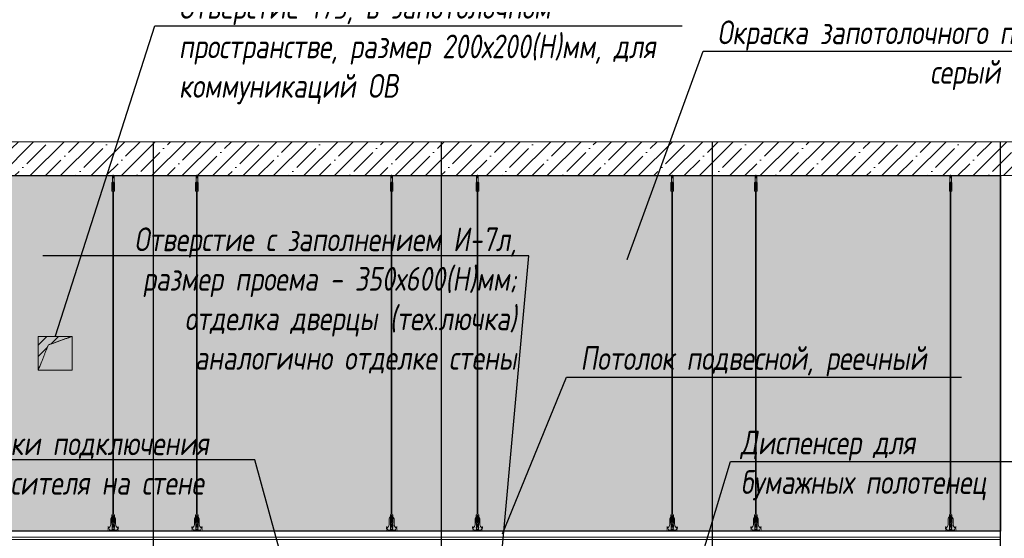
# Model space of a CAD drawing. Header units: millimetres. Extents: x -57162 to 485422, y -209335 to -9481.
# Tile 651 of 656: x 440985 to 446799, y -196779 to -193715. Entities that reach past the tile are written whole.
import ezdxf
from ezdxf import colors
from ezdxf.entities.mleader import LeaderData, LeaderLine
from ezdxf.math import Vec2, Vec3

# ---------------------------------------------------------------- set-up
doc = ezdxf.new("R2010")
doc.units = ezdxf.units.MM
doc.linetypes.add('( Hidden )', pattern=[0.375, 0.25, -0.125])
doc.linetypes.add('DASHDOT', pattern=[25.4, 12.7, -6.35, 0, -6.35])
doc.layers.add('3_RC_Ceiling', color=253, linetype='Continuous', lineweight=5)
doc.layers.add('A-DETL-GENF', color=7, linetype='Continuous', lineweight=5)
doc.layers.add('dim_per', color=7, linetype='Continuous', lineweight=9, true_color=0x1c3800)
doc.layers.add('dim_razv', color=7, linetype='DASHDOT', lineweight=9, true_color=0x183018)
doc.styles.add('fl_iso paper', font='isocpeur.ttf', dxfattribs={"width": 0.8, "oblique": 10})

# ---------------------------------------------------------------- blocks, each defined once
blk = doc.blocks.new('*U907')
at = {"layer": '3_RC_Ceiling', "ltscale": 20}
for p, q in [((490274.8, -63510.2), (490274.8, -63570.1)), ((490279.8, -63505.3), (490279.8, -63524.4)), ((490284.8, -63510.2), (490284.8, -63570.1)), ((490272.3, -63562.5), (490277.8, -63562.5)), ((490272.3, -63591), (490277.8, -63591)), ((490284.8, -63548.3), (490274.8, -63548.3)), ((490284.8, -63570.1), (490274.8, -63570.1)), ((490277.8, -63549.5), (490277.8, -63570.1)), ((490277.8, -63597.8), (490277.8, -63557.1)), ((490277.9, -65491.9), (490277.8, -63604)), ((490281.8, -63549.5), (490281.8, -63570.1)), ((490281.8, -63597.8), (490281.8, -63557)), ((490281.8, -63562.5), (490287.3, -63562.5)), ((490281.8, -63591), (490287.3, -63591)), ((490281.9, -65491.9), (490281.8, -63604.1)), ((490277.9, -65511.1), (490277.9, -65482.6)), ((490277.9, -65559.3), (490277.9, -65518.6)), ((490281.9, -65511.1), (490281.9, -65482.6)), ((490281.9, -65559.4), (490281.9, -65518.6)), ((490272.4, -65524.1), (490277.9, -65524.1)), ((490272.4, -65552.6), (490277.9, -65552.6)), ((490285.6, -65568.8), (490274.1, -65568.8)), ((490276.5, -65574.8), (490276.5, -65571.4)), ((490277.9, -65570.9), (490277, -65570.9)), ((490277.9, -65575.3), (490277, -65575.3)), ((490277.4, -65574.8), (490277.3, -65570.9)), ((490277.9, -65574.8), (490277.4, -65574.8)), ((490277.9, -65582.5), (490277.9, -65566.3)), ((490281.9, -65524.1), (490287.4, -65524.1)), ((490281.9, -65552.6), (490287.4, -65552.6)), ((490281.9, -65582.5), (490281.9, -65566.3)), ((490282.8, -65570.9), (490281.9, -65570.9)), ((490282.4, -65574.8), (490281.9, -65574.8)), ((490282.8, -65575.3), (490281.9, -65575.3)), ((490282.4, -65574.8), (490282.4, -65570.9)), ((490283.3, -65574.8), (490283.3, -65571.4)), ((490274.1, -65586.8), (490274.1, -65597.8)), ((490274.1, -65597.8), (490274.1, -65604.3)), ((490285.6, -65586.8), (490285.6, -65597.8)), ((490285.6, -65597.8), (490285.6, -65604.3))]:
    blk.add_line(p, q, dxfattribs=at)
at = {"layer": '3_RC_Ceiling', "ltscale": 20, "elevation": -5.1}
blk.add_lwpolyline([(490272.3, -63551.8), (490272.3, -63602.6, 0.311691), (490287.3, -63602.6), (490287.3, -63551.8, 0.333333)], format="xyb", close=True, dxfattribs=at)
at = {"layer": '3_RC_Ceiling', "ltscale": 20}
for points in [[(490282, -63557.5, 0.15158), (490281.9, -63557.1, 0.106977), (490281.4, -63556.6, 0.07462), (490280.7, -63556.3, 0.061287), (490279.8, -63556.2, 0.061287), (490279, -63556.3, 0.07462), (490278.3, -63556.6, 0.106977), (490277.8, -63557.1, 0.15158), (490277.7, -63557.5, 0.156429), (490277.8, -63558, 0.106977)], [(490282, -63597.3, -0.15158), (490281.9, -63597.7, -0.106977), (490281.4, -63598.2, -0.07462), (490280.7, -63598.5, -0.061287), (490279.8, -63598.6, -0.061287), (490279, -63598.5, -0.07462), (490278.3, -63598.2, -0.106977), (490277.8, -63597.7, -0.15158), (490277.7, -63597.3, -0.156429), (490277.8, -63596.8, -0.106977)], [(490282, -63557.5, -0.164855), (490281.8, -63558, -0.106977)], [(490281.8, -63596.8, -0.164855), (490282, -63597.3, -0.15158)], [(490282, -65519.1, 0.15158), (490281.9, -65518.6, 0.106977), (490281.4, -65518.2, 0.07462), (490280.7, -65517.9, 0.061287), (490279.9, -65517.8, 0.061287), (490279, -65517.9, 0.07462), (490278.3, -65518.2, 0.106977), (490277.8, -65518.6, 0.15158), (490277.7, -65519.1, 0.156429), (490277.9, -65519.6, 0.106977)], [(490282, -65519.1, -0.164855), (490281.9, -65519.6, -0.106977)], [(490287.4, -65524.7, -0.160742), (490293.9, -65538), (490293.9, -65568.4, 0.196304), (490301, -65585.9, -0.186577), (490301.9, -65587.9, 0.403263), (490303.4, -65589.3), (490303.4, -65589.3, 0.315299), (490304.8, -65588.4), (490305, -65587.7, -0.253979), (490306.1, -65586.8, -0.113914), (490306.5, -65586.8, -0.349227), (490307.7, -65588.2), (490307.7, -65590.4, -0.065543), (490307.5, -65591.7), (490306.1, -65596.9, -0.339454), (490296.4, -65604.3), (490263.3, -65604.3, -0.339454), (490253.6, -65596.9), (490252.2, -65591.7, -0.065543), (490252, -65590.4), (490252, -65588.2, -0.349227), (490253.2, -65586.8, -0.113914), (490253.6, -65586.8, -0.253979), (490254.7, -65587.7), (490254.9, -65588.4, 0.315299), (490256.4, -65589.3), (490256.4, -65589.3, 0.403263), (490257.9, -65587.9, -0.186577), (490258.7, -65585.9, 0.196304), (490265.9, -65568.4), (490265.9, -65538, -0.160742), (490272.4, -65524.7)], [(490282, -65558.9, -0.15158), (490281.9, -65559.3, -0.106977), (490281.4, -65559.8, -0.07462), (490280.7, -65560.1, -0.061287), (490279.9, -65560.2, -0.061287), (490279, -65560.1, -0.07462), (490278.3, -65559.8, -0.106977), (490277.8, -65559.3, -0.15158), (490277.7, -65558.9, -0.156429), (490277.9, -65558.4, -0.106977)], [(490281.9, -65558.4, -0.164855), (490282, -65558.9, -0.15158)], [(490285.6, -65588.8), (490286.4, -65588.8, 0.414214), (490286.9, -65588.3), (490286.9, -65587.3, 0.414214), (490286.4, -65586.8), (490273.4, -65586.8, 0.414214), (490272.9, -65587.3), (490272.9, -65588.3, 0.414214), (490273.4, -65588.8), (490274.1, -65588.8)], [(490285.6, -65595.8), (490286.4, -65595.8, -0.414214), (490286.9, -65596.3), (490286.9, -65597.3, -0.414214), (490286.4, -65597.8), (490273.4, -65597.8, -0.414214), (490272.9, -65597.3), (490272.9, -65596.3, -0.414214), (490273.4, -65595.8), (490274.1, -65595.8)], [(490285.6, -65604.3), (490285.6, -65605.3, -0.414214), (490282.6, -65608.3), (490277.1, -65608.3, -0.414214), (490274.1, -65605.3), (490274.1, -65604.3)]]:
    blk.add_lwpolyline(points, format="xyb", dxfattribs=at)
blk.add_lwpolyline([(490272.4, -65513.4), (490272.4, -65564.2, 0.311691), (490287.4, -65564.2), (490287.4, -65513.4, 0.333333)], format="xyb", close=True, dxfattribs=at)
at = {"layer": '3_RC_Ceiling', "ltscale": 20, "flags": 128}
blk.add_lwpolyline([(490285.6, -65586.8, -0.414214), (490286.1, -65586.3), (490286.6, -65586.3), (490286.6, -65573.3), (490286.1, -65573.3, -0.414214), (490285.6, -65572.8), (490285.6, -65567.9), (490274.1, -65567.9), (490274.1, -65572.8, -0.414214), (490273.6, -65573.3), (490273.1, -65573.3), (490273.1, -65586.3), (490273.6, -65586.3, -0.414214), (490274.1, -65586.8)], format="xyb", dxfattribs=at)
at = {"layer": '3_RC_Ceiling', "ltscale": 20, "const_width": 2.22}
blk.add_lwpolyline([(490307.6, -65584.7, -1), (490312.1, -65584.7), (490312.1, -65586.3, -0.267949), (490311.4, -65587.5, 0.57735), (490311.4, -65589.9, -0.267949), (490312.1, -65591.1), (490312.1, -65593.7, -0.267949), (490311.4, -65594.9, 0.57735), (490311.4, -65597.3, -0.267949), (490312.1, -65598.5), (490312.1, -65601.2, -0.267949), (490311.4, -65602.4, 0.57735), (490311.4, -65604.8, -0.267949), (490312.1, -65606), (490312.1, -65608.8, -0.414214), (490310.7, -65610.2), (490304.5, -65610.2, -0.247529), (490303.3, -65609.6, 0.247529), (490302.2, -65609), (490298.3, -65609, 0.247529), (490297.1, -65609.6, -0.247529), (490296, -65610.2), (490282.3, -65610.2, -0.267949), (490281.1, -65609.5, 0.57735), (490278.7, -65609.5, -0.267949), (490277.5, -65610.2), (490263.7, -65610.2, -0.247529), (490262.6, -65609.6, 0.247529), (490261.4, -65609), (490257.6, -65609, 0.247529), (490256.4, -65609.6, -0.247529), (490255.3, -65610.2), (490249, -65610.2, -0.414214), (490247.6, -65608.8), (490247.6, -65606, -0.267949), (490248.3, -65604.8, 0.57735), (490248.3, -65602.4, -0.267949), (490247.6, -65601.2), (490247.6, -65598.5, -0.267949), (490248.3, -65597.3, 0.57735), (490248.3, -65594.9, -0.267949), (490247.6, -65593.7), (490247.6, -65591.1, -0.267949), (490248.3, -65589.9, 0.57735), (490248.3, -65587.5, -0.267949), (490247.6, -65586.3), (490247.6, -65584.7, -1), (490252.1, -65584.7, -1)], format="xyb", dxfattribs=at)
at = {"layer": '3_RC_Ceiling', "ltscale": 20}
for centre in [(490279.8, -63566.3), (490279.8, -63586.3), (490279.9, -65527.8), (490279.9, -65547.8)]:
    blk.add_circle(centre, 1.6, dxfattribs=at)
for centre, radius, start, end in [((490279.8, -63576.3), 2.8, 131.81165, 228.19115), ((490279.8, -63576.3), 2.8, 131.81165, 228.19115), ((490279.8, -63576.3), 2.8, 48.19102, 131.81165), ((490279.8, -63576.3), 2.8, 228.19115, 311.81178), ((490279.8, -63576.3), 2.8, 311.81178, 48.19102), ((490277, -65571.4), 0.5, 90.0014, 180.0014), ((490277, -65574.8), 0.5, 180.0014, 270.0014), ((490279.9, -65537.8), 2.8, 131.81165, 228.19115), ((490279.9, -65537.8), 2.8, 131.81165, 228.19115), ((490279.9, -65537.8), 2.8, 48.19102, 131.81165), ((490279.9, -65537.8), 2.8, 228.19115, 311.81178), ((490279.9, -65537.8), 2.8, 311.81178, 48.19102), ((490282.8, -65571.4), 0.5, 0.0014, 90.0014), ((490282.8, -65574.8), 0.5, 270.0014, 0.0014), ((490278.4, -65582.5), 0.531, 180.0014, 219.64067), ((490279.1, -65581.9), 1.44, 219.64067, 243.43635), ((490279.6, -65581), 2.48, 243.43635, 258.30048), ((490279.9, -65579.5), 3.99, 258.30048, 270.0014), ((490279.9, -65579.5), 3.99, 270.0014, 281.70232), ((490280.2, -65581), 2.48, 281.70232, 296.56645), ((490280.6, -65581.9), 1.44, 296.56645, 320.36213), ((490281.3, -65582.5), 0.531, 320.36213, 0.0014)]:
    blk.add_arc(centre, radius, start, end, dxfattribs=at)

msp = doc.modelspace()

# ---------------------------------------------------------------- hatches: boundary and pattern name
at = {"linetype": '( Hidden )', "lineweight": 13, "ltscale": 1000}
h = msp.add_hatch(dxfattribs=at)
h.set_pattern_fill('ANSI31', color=253, scale=15)
h.set_pattern_definition([(45, (272471.664, 450), (-33.6759605, 33.6759605), [])])
h.paths.add_polyline_path([(441094.5, -195786.3), (441094.5, -195586.3), (441294.5, -195586.3), (441154.1, -195636.2)])
at = {"layer": 'A-DETL-GENF'}
h = msp.add_hatch(dxfattribs=at)
h.set_pattern_fill('ANSI35', color=256, scale=20, style=0)
h.set_pattern_definition([(45, (319995.27, -202177.55), (-89.80256, 89.80256), []), (45, (320085.07, -202177.55), (-89.80256, 89.80256), [158.75, -31.75, 0, -31.75])])
h.paths.add_polyline_path([(439689.5, -194636.3), (447106, -194636.3), (447106, -194436.3), (439689.5, -194436.3)])
at = {"layer": 'dim_razv', "linetype": 'ByBlock', "true_color": 0xd9d9d9, "transparency": 33554687}
h = msp.add_hatch(color=254, dxfattribs=at)
h.dxf.hatch_style = 1
h.paths.add_polyline_path([(440174.5, -194636.3), (446775.9, -194636.3), (446775.9, -196736.3), (440174.5, -196736.3)])
h.paths.add_polyline_path([(392957.4, -194636.3), (420027.4, -194636.3), (420027.4, -196236.3), (392957.4, -196236.3)])

# ---------------------------------------------------------------- linework, layer by layer
at = {"lineweight": 13}
for points in [[(439689.5, -194636.3), (447106, -194636.3), (447106, -194436.3), (439689.5, -194436.3)], [(441094.5, -195786.3), (441294.5, -195786.3), (441294.5, -195586.3), (441094.5, -195586.3)], [(446775.9, -196736.3), (440174.5, -196736.3), (440174.5, -196771.3), (446775.9, -196771.3)], [(440174.5, -196786.3), (446775.9, -196786.3), (446775.9, -196771.3), (440174.5, -196771.3)]]:
    msp.add_lwpolyline(points, close=True, dxfattribs=at)
at = {"lineweight": 30}
for points in [[(441774.5, -200086.3), (441774.5, -194436.3)], [(443475.2, -200086.3), (443475.2, -194436.3)], [(445075.2, -200086.3), (445075.2, -194436.3)], [(446775.9, -200086.3), (446775.9, -194436.3)]]:
    msp.add_lwpolyline(points, dxfattribs=at)
at = {"linetype": 'ByBlock'}
msp.add_lwpolyline([(440174.5, -194636.3), (446775.9, -194636.3), (446775.9, -196736.3), (440174.5, -196736.3)], close=True, dxfattribs=at)
at = {"color": 253, "linetype": '( Hidden )', "lineweight": 13, "ltscale": 15}
msp.add_lwpolyline([(441094.5, -195786.3), (441094.5, -195586.3), (441294.5, -195586.3), (441154.1, -195636.2)], close=True, dxfattribs=at)

# ---------------------------------------------------------------- block references
at = {"layer": '3_RC_Ceiling'}
for p in [(-48742.4, -131126.1), (-48248.7, -131126.1), (-47098.7, -131126.1), (-46591.7, -131126.1), (-45441.7, -131126.1), (-44948, -131126.1), (-43798, -131126.1)]:
    msp.add_blockref('*U907', p, dxfattribs=at)

# ---------------------------------------------------------------- leaders
at = {"layer": 'dim_per', "linetype": 'ByBlock'}
ml = msp.add_multileader_mtext('Standard', dxfattribs=at)
ml.set_content('Отверстие 175, в запотолочном пространстве, размер 200х200(Н)мм, для коммуникаций ОВ', color=256, style='fl_iso paper')
ml.set_leader_properties()
ml.build(insert=Vec2(0, 0))
ml.multileader.update_dxf_attribs({"text_left_attachment_type": 6, "text_right_attachment_type": 6, "dogleg_length": 252.8})
ctx = ml.context
ctx.base_point, ctx.char_height, ctx.plane_origin = Vec3(441922.7, -193751.7), 140, Vec3(437704.6, -191485.3)
ctx.left_attachment, ctx.right_attachment = 6, 6
notes = []
notes.append((ctx, [(1, (1, 1, 0), (441782.8, -193751.7), (1, 0), 139.9, [(0, [(441194.5, -195586.3)], 0, [])])]))
ctx.mtext.insert, ctx.mtext.width, ctx.mtext.flow_direction = Vec3(441924.7, -193569.7), 2942.015, 5
ml = msp.add_multileader_mtext('Standard', dxfattribs=at)
ml.set_content('Окраска запотолочного пространства в серый цвет RAL7035', color=256, style='fl_iso paper')
ml.set_leader_properties()
ml.build(insert=Vec2(0, 0))
ml.multileader.update_dxf_attribs({"text_left_attachment_type": 6, "text_right_attachment_type": 6, "dogleg_length": 252.8})
ctx = ml.context
ctx.base_point, ctx.char_height, ctx.plane_origin = Vec3(445082.9, -193902.2), 140, Vec3(449746.4, -197358.2)
ctx.left_attachment, ctx.right_attachment, ctx.text_align_type = 6, 6, 2
notes.append((ctx, [(0, (1, 1, 0), (445021.3, -193902.2), (1, 0), 61.6, [(0, [(444571.5, -195135.1)], 0, [])])]))
ctx.mtext.insert, ctx.mtext.width, ctx.mtext.alignment, ctx.mtext.flow_direction = Vec3(447825.6, -193720.2), 2929.416, 3, 5
ml = msp.add_multileader_mtext('Standard', dxfattribs=at)
ml.set_content('Отверстие с заполнением И-7л, размер проема - 350х600(Н)мм;\\Pотделка дверцы (тех.лючка) аналогично отделке стены', color=256, style='fl_iso paper')
ml.set_leader_properties()
ml.build(insert=Vec2(0, 0))
ml.multileader.update_dxf_attribs({"text_left_attachment_type": 6, "text_right_attachment_type": 6, "dogleg_length": 252.8})
ctx = ml.context
ctx.base_point, ctx.char_height, ctx.plane_origin = Vec3(441558.2, -195110.8), 140, Vec3(443561.2, -199345.8)
ctx.left_attachment, ctx.right_attachment, ctx.text_align_type = 6, 6, 2
notes.append((ctx, [(1, (1, 1, 0), (443990.5, -195110.8), (-1, 0), 69, [(0, [(443704.3, -198286.3)], 0, [])])]))
ctx.mtext.insert, ctx.mtext.width, ctx.mtext.alignment, ctx.mtext.flow_direction = Vec3(443919.5, -194942.8), 2770.006, 3, 5
ml = msp.add_multileader_mtext('Standard', dxfattribs=at)
ml.set_content('Потолок подвесной, реечный', color=256, style='fl_iso paper')
ml.set_leader_properties()
ml.build(insert=Vec2(0, 0))
ml.multileader.update_dxf_attribs({"text_left_attachment_type": 6, "text_right_attachment_type": 6, "dogleg_length": 252.8})
ctx = ml.context
ctx.base_point, ctx.char_height, ctx.plane_origin = Vec3(444297.9, -195826.2), 140, Vec3(443622.1, -193857.4)
ctx.left_attachment, ctx.right_attachment, ctx.text_align_type = 6, 6, 2
notes.append((ctx, [(0, (1, 1, 0), (444213.3, -195826.2), (1, 0), 84.6, [(0, [(443833.8, -196756.3)], 0, [])])]))
ctx.mtext.insert, ctx.mtext.alignment, ctx.mtext.flow_direction = Vec3(446339.7, -195644.2), 3, 5
ml = msp.add_multileader_mtext('Standard', dxfattribs=at)
ml.set_content('Точки подключения \\Pсмесителя на стене', color=256, style='fl_iso paper')
ml.set_leader_properties()
ml.build(insert=Vec2(0, 0))
ml.multileader.update_dxf_attribs({"text_left_attachment_type": 6, "text_right_attachment_type": 6, "dogleg_length": 252.8})
ctx = ml.context
ctx.base_point, ctx.char_height, ctx.plane_origin = Vec3(440699.6, -196315.7), 140, Vec3(439925.8, -204562.6)
ctx.left_attachment, ctx.right_attachment = 6, 6
notes.append((ctx, [(0, (1, 1, 0), (442373.6, -196315.7), (-1, 0), 252.8, [(0, [(443050.2, -198786.3)], 0, [])])]))
ctx.mtext.insert, ctx.mtext.width, ctx.mtext.flow_direction = Vec3(440701.6, -196147.7), 3009.121, 5
ml = msp.add_multileader_mtext('Standard', dxfattribs=at)
ml.set_content('Диспенсер для бумажных полотенец', color=256, style='fl_iso paper')
ml.set_leader_properties()
ml.build(insert=Vec2(0, 0))
ml.multileader.update_dxf_attribs({"text_left_attachment_type": 6, "text_right_attachment_type": 6, "dogleg_length": 252.8})
ctx = ml.context
ctx.base_point, ctx.char_height, ctx.plane_origin = Vec3(445240.1, -196325), 140, Vec3(451525.5, -205134.4)
ctx.left_attachment, ctx.right_attachment = 6, 6
notes.append((ctx, [(1, (1, 1, 0), (445181.7, -196325), (1, 0), 58.5, [(0, [(444681.2, -197991.5)], 0, [])])]))
ctx.mtext.insert, ctx.mtext.width, ctx.mtext.flow_direction = Vec3(445242.1, -196143), 1753.646, 5
for ctx, leaders in notes:
    for number, flags, end, landing, length, lines in leaders:
        leader = LeaderData()
        leader.index, (leader.has_last_leader_line, leader.has_dogleg_vector, leader.attachment_direction) = number, flags
        leader.last_leader_point, leader.dogleg_vector, leader.dogleg_length = Vec3(end), Vec3(landing), length
        for number, points, colour, breaks in lines:
            line = LeaderLine()
            line.index, line.vertices, line.color, line.breaks = number, Vec3.list(points), colors.encode_raw_color(colour), breaks
            leader.lines.append(line)
        ctx.leaders.append(leader)

doc.saveas('drawing.dxf')
